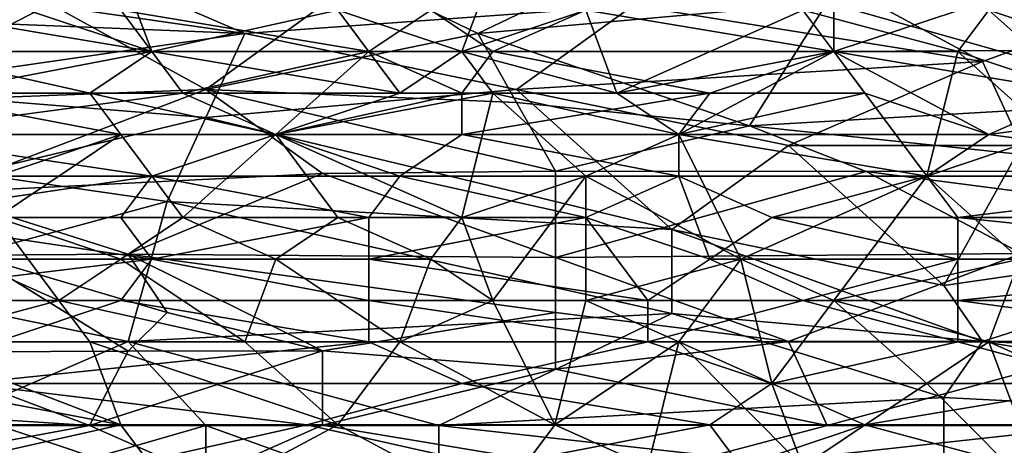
# Model space of a CAD drawing. Extents: x -0.3 to 0.3, y -0.266 to 0.266.
# Tile 339 of 430: x -0.01 to 0.032, y 0.184 to 0.202. Entities that reach past the tile are written whole.
import ezdxf

# ---------------------------------------------------------------- set-up
doc = ezdxf.new("R2010")
doc.units = 0

msp = doc.modelspace()

# ---------------------------------------------------------------- linework, layer by layer
for points in [[(0.037043, 0.201117, 0.754508), (0.035722, 0.206424, 0.755422), (0.031758, 0.202886, 0.75433)], [(-0.02975, 0.203081, 0.689822), (-0.024784, 0.205469, 0.690153), (0.000044, 0.201886, 0.689556)], [(0.000044, 0.201886, 0.689556), (-0.024784, 0.205469, 0.690153), (-0.008232, 0.205469, 0.690084)], [(0.000044, 0.201886, 0.689556), (-0.008232, 0.205469, 0.690084), (0.016596, 0.203081, 0.689699)], [(-0.00392, 0.201117, 0.753082), (-0.005242, 0.204655, 0.753717), (-0.014491, 0.204655, 0.753878)], [(-0.014491, 0.201117, 0.753283), (-0.00392, 0.201117, 0.753082), (-0.014491, 0.204655, 0.753878)], [(-0.00392, 0.201117, 0.753082), (0.004008, 0.202886, 0.75336), (-0.005242, 0.204655, 0.753717)], [(0.009294, 0.201117, 0.753132), (0.010615, 0.204655, 0.753772), (0.004008, 0.202886, 0.75336)], [(0.009294, 0.201117, 0.753132), (0.014579, 0.202886, 0.753529), (0.010615, 0.204655, 0.753772)], [(-0.001611, 0.199498, 1.151612), (0.00501, 0.204314, 1.158571), (-0.008232, 0.203139, 1.157009)], [(0.009975, 0.201886, 1.15517), (0.00501, 0.204314, 1.158571), (-0.001611, 0.199498, 1.151612)], [(0.014941, 0.204275, 1.158511), (0.00501, 0.204314, 1.158571), (0.009975, 0.201886, 1.15517)], [(0.009975, 0.201886, 1.15517), (0.024872, 0.203207, 1.157009), (0.014941, 0.204275, 1.158511)], [(0.031493, 0.200692, 0.689547), (0.016596, 0.203081, 0.689699), (0.024872, 0.204275, 0.689916)], [(0.024872, 0.204275, 0.689916), (0.038114, 0.203081, 0.689905), (0.031493, 0.200692, 0.689547)], [(0.025151, 0.202886, 0.708447), (0.033079, 0.203748, 0.709091), (0.025151, 0.201117, 0.707428)], [(0.035722, 0.201175, 0.707645), (0.025151, 0.201117, 0.707428), (0.033079, 0.203748, 0.709091)], [(-0.008232, 0.203139, 1.157009), (-0.023129, 0.203193, 1.157009), (-0.016508, 0.198936, 1.150764)], [(-0.016508, 0.198936, 1.150764), (-0.001611, 0.199498, 1.151612), (-0.008232, 0.203139, 1.157009)], [(0.009975, 0.201886, 1.15517), (0.021562, 0.197948, 1.149203), (0.024872, 0.203207, 1.157009)], [(0.021562, 0.197948, 1.149203), (0.039769, 0.199011, 1.150764), (0.024872, 0.203207, 1.157009)], [(0.024872, 0.203207, 1.157009), (0.039769, 0.199011, 1.150764), (0.036459, 0.203273, 1.157009)], [(-0.016508, 0.199498, 0.689395), (-0.02975, 0.203081, 0.689822), (0.000044, 0.201886, 0.689556)], [(-0.00392, 0.201117, 0.707195), (-0.01317, 0.201117, 0.707255), (-0.014491, 0.202886, 0.708264)], [(-0.005242, 0.202886, 0.708191), (-0.00392, 0.201117, 0.707195), (-0.014491, 0.202886, 0.708264)], [(0.007972, 0.202886, 0.708233), (0.00533, 0.201117, 0.707227), (-0.005242, 0.202886, 0.708191)], [(0.00533, 0.201117, 0.707227), (-0.00392, 0.201117, 0.707195), (-0.005242, 0.202886, 0.708191)], [(0.006651, 0.199348, 0.752871), (0.004008, 0.202886, 0.75336), (-0.00392, 0.201117, 0.753082)], [(0.000044, 0.201886, 0.689556), (0.016596, 0.203081, 0.689699), (0.011631, 0.199498, 0.689368)], [(0.006651, 0.199348, 0.752871), (0.009294, 0.201117, 0.753132), (0.004008, 0.202886, 0.75336)], [(0.010615, 0.201117, 0.707268), (0.00533, 0.201117, 0.707227), (0.007972, 0.202886, 0.708233)], [(0.014579, 0.202886, 0.708315), (0.010615, 0.201117, 0.707268), (0.007972, 0.202886, 0.708233)], [(0.009294, 0.201117, 0.753132), (0.015901, 0.199348, 0.753073), (0.014579, 0.202886, 0.753529)], [(0.010615, 0.201117, 0.707268), (0.014579, 0.202886, 0.708315), (0.025151, 0.201117, 0.707428)], [(0.011631, 0.199498, 0.689368), (0.016596, 0.203081, 0.689699), (0.031493, 0.200692, 0.689547)], [(0.014579, 0.202886, 0.708315), (0.025151, 0.202886, 0.708447), (0.025151, 0.201117, 0.707428)], [(0.015901, 0.199348, 0.753073), (0.023829, 0.202886, 0.753861), (0.014579, 0.202886, 0.753529)], [(0.015901, 0.199348, 0.753073), (0.025151, 0.201117, 0.753666), (0.023829, 0.202886, 0.753861)], [(0.023829, 0.202886, 0.753861), (0.030436, 0.201117, 0.753971), (0.031758, 0.202886, 0.75433)], [(0.025151, 0.201117, 0.753666), (0.030436, 0.201117, 0.753971), (0.023829, 0.202886, 0.753861)], [(0.030436, 0.201117, 0.753971), (0.035722, 0.199348, 0.754157), (0.031758, 0.202886, 0.75433)], [(0.033148, 0.197109, 0.689339), (0.031493, 0.200692, 0.689547), (0.038114, 0.203081, 0.689905)], [(0.035722, 0.199348, 0.754157), (0.037043, 0.201117, 0.754508), (0.031758, 0.202886, 0.75433)], [(-0.016508, 0.199498, 0.689395), (0.000044, 0.201886, 0.689556), (-0.001611, 0.198304, 0.689278)], [(-0.001611, 0.198304, 0.689278), (0.000044, 0.201886, 0.689556), (0.011631, 0.199498, 0.689368)], [(0.009975, 0.201886, 1.15517), (-0.001611, 0.199498, 1.151612), (0.011631, 0.198948, 1.150764)], [(0.021562, 0.197948, 1.149203), (0.009975, 0.201886, 1.15517), (0.011631, 0.198948, 1.150764)], [(-0.006563, 0.199348, 0.75289), (-0.00392, 0.201117, 0.753082), (-0.014491, 0.201117, 0.753283)], [(-0.014491, 0.199348, 0.753057), (-0.006563, 0.199348, 0.75289), (-0.014491, 0.201117, 0.753283)], [(-0.01317, 0.199348, 0.706385), (-0.00392, 0.201117, 0.707195), (-0.002599, 0.199348, 0.706311)], [(-0.01317, 0.199348, 0.706385), (-0.01317, 0.201117, 0.707255), (-0.00392, 0.201117, 0.707195)], [(-0.006563, 0.199348, 0.75289), (0.006651, 0.199348, 0.752871), (-0.00392, 0.201117, 0.753082)], [(-0.002599, 0.199348, 0.706311), (-0.00392, 0.201117, 0.707195), (0.00533, 0.201117, 0.707227)], [(-0.002599, 0.199348, 0.706311), (0.00533, 0.201117, 0.707227), (0.001365, 0.197579, 0.705606)], [(0.00533, 0.201117, 0.707227), (0.009294, 0.199348, 0.70637), (0.001365, 0.197579, 0.705606)], [(0.009294, 0.199348, 0.70637), (0.00533, 0.201117, 0.707227), (0.010615, 0.201117, 0.707268)], [(0.006651, 0.199348, 0.752871), (0.010615, 0.199348, 0.752929), (0.009294, 0.201117, 0.753132)], [(0.010615, 0.199348, 0.752929), (0.015901, 0.199348, 0.753073), (0.009294, 0.201117, 0.753132)], [(0.009294, 0.199348, 0.70637), (0.010615, 0.201117, 0.707268), (0.019865, 0.199348, 0.706483)], [(0.019865, 0.199348, 0.706483), (0.010615, 0.201117, 0.707268), (0.025151, 0.201117, 0.707428)], [(0.018544, 0.197579, 0.752992), (0.025151, 0.201117, 0.753666), (0.015901, 0.199348, 0.753073)], [(0.018544, 0.197579, 0.752992), (0.029115, 0.19581, 0.753407), (0.025151, 0.201117, 0.753666)], [(0.019865, 0.199348, 0.706483), (0.025151, 0.201117, 0.707428), (0.026472, 0.199348, 0.706565)], [(0.035722, 0.199348, 0.706715), (0.025151, 0.201117, 0.707428), (0.035722, 0.201175, 0.707645)], [(0.025151, 0.201117, 0.707428), (0.035722, 0.199348, 0.706715), (0.031758, 0.197579, 0.705908)], [(0.026472, 0.199348, 0.706565), (0.025151, 0.201117, 0.707428), (0.031758, 0.197579, 0.705908)], [(0.029115, 0.19581, 0.753407), (0.030436, 0.201117, 0.753971), (0.025151, 0.201117, 0.753666)], [(0.029115, 0.19581, 0.753407), (0.0344, 0.197579, 0.753898), (0.030436, 0.201117, 0.753971)], [(0.0344, 0.197579, 0.753898), (0.035722, 0.199348, 0.754157), (0.030436, 0.201117, 0.753971)], [(0.011631, 0.199498, 0.689368), (0.031493, 0.200692, 0.689547), (0.023217, 0.197109, 0.689288)], [(0.023217, 0.197109, 0.689288), (0.031493, 0.200692, 0.689547), (0.033148, 0.197109, 0.689339)], [(-0.011543, 0.195915, 0.689196), (-0.016508, 0.199498, 0.689395), (-0.001611, 0.198304, 0.689278)], [(-0.013198, 0.195093, 1.14452), (-0.001611, 0.199498, 1.151612), (-0.016508, 0.198936, 1.150764)], [(0.001365, 0.197579, 0.705606), (-0.015813, 0.197579, 0.705708), (-0.002599, 0.199348, 0.706311)], [(-0.01317, 0.199348, 0.706385), (-0.002599, 0.199348, 0.706311), (-0.015813, 0.197579, 0.705708)], [(-0.005242, 0.197579, 0.752716), (-0.006563, 0.199348, 0.75289), (-0.014491, 0.199348, 0.753057)], [(-0.010527, 0.19581, 0.752684), (-0.005242, 0.197579, 0.752716), (-0.014491, 0.199348, 0.753057)], [(0.003354, 0.195915, 1.145881), (-0.001611, 0.199498, 1.151612), (-0.013198, 0.195093, 1.14452)], [(0.001365, 0.197579, 0.752693), (0.006651, 0.199348, 0.752871), (-0.006563, 0.199348, 0.75289)], [(-0.005242, 0.197579, 0.752716), (0.001365, 0.197579, 0.752693), (-0.006563, 0.199348, 0.75289)], [(-0.001611, 0.199498, 1.151612), (0.013286, 0.196015, 1.146081), (0.011631, 0.198948, 1.150764)], [(0.018251, 0.193527, 0.689182), (-0.001611, 0.198304, 0.689278), (0.011631, 0.199498, 0.689368)], [(-0.001611, 0.199498, 1.151612), (0.003354, 0.195915, 1.145881), (0.013286, 0.196015, 1.146081)], [(0.001365, 0.197579, 0.752693), (0.010615, 0.199348, 0.752929), (0.006651, 0.199348, 0.752871)], [(0.009294, 0.199348, 0.70637), (0.009294, 0.197579, 0.705664), (0.001365, 0.197579, 0.705606)], [(0.009294, 0.194041, 0.75256), (0.010615, 0.199348, 0.752929), (0.001365, 0.197579, 0.752693)], [(0.018544, 0.197579, 0.705738), (0.009294, 0.197579, 0.705664), (0.019865, 0.199348, 0.706483)], [(0.009294, 0.199348, 0.70637), (0.019865, 0.199348, 0.706483), (0.009294, 0.197579, 0.705664)], [(0.009294, 0.194041, 0.75256), (0.014579, 0.19581, 0.752746), (0.010615, 0.199348, 0.752929)], [(0.018544, 0.197579, 0.752992), (0.015901, 0.199348, 0.753073), (0.010615, 0.199348, 0.752929)], [(0.014579, 0.19581, 0.752746), (0.018544, 0.197579, 0.752992), (0.010615, 0.199348, 0.752929)], [(0.018251, 0.193527, 0.689182), (0.011631, 0.199498, 0.689368), (0.023217, 0.197109, 0.689288)], [(0.031758, 0.197579, 0.705908), (0.018544, 0.197579, 0.705738), (0.026472, 0.199348, 0.706565)], [(0.026472, 0.199348, 0.706565), (0.018544, 0.197579, 0.705738), (0.019865, 0.199348, 0.706483)], [(0.044972, 0.199348, 0.706904), (0.044972, 0.19581, 0.70554), (0.031758, 0.197579, 0.705908)], [(0.035722, 0.199348, 0.706715), (0.044972, 0.199348, 0.706904), (0.031758, 0.197579, 0.705908)], [(0.021562, 0.197948, 1.149203), (0.011631, 0.198948, 1.150764), (0.013286, 0.196015, 1.146081)], [(0.039769, 0.199011, 1.150764), (0.021562, 0.197948, 1.149203), (0.039769, 0.196027, 1.146081)], [(-0.003266, 0.194721, 0.689156), (-0.011543, 0.195915, 0.689196), (-0.001611, 0.198304, 0.689278)], [(-0.003266, 0.194721, 0.689156), (-0.001611, 0.198304, 0.689278), (0.018251, 0.193527, 0.689182)], [(0.013286, 0.196015, 1.146081), (0.026528, 0.196003, 1.146081), (0.021562, 0.197948, 1.149203)], [(0.039769, 0.196027, 1.146081), (0.021562, 0.197948, 1.149203), (0.026528, 0.196003, 1.146081)], [(-0.019777, 0.19581, 0.705149), (-0.015813, 0.197579, 0.705708), (-0.00392, 0.19581, 0.705025)], [(-0.00392, 0.19581, 0.705025), (-0.015813, 0.197579, 0.705708), (0.001365, 0.197579, 0.705606)], [(-0.010527, 0.194041, 0.752614), (-0.002599, 0.194041, 0.752536), (-0.005242, 0.197579, 0.752716)], [(-0.010527, 0.194041, 0.752614), (-0.005242, 0.197579, 0.752716), (-0.010527, 0.19581, 0.752684)], [(-0.002599, 0.194041, 0.752536), (0.001365, 0.197579, 0.752693), (-0.005242, 0.197579, 0.752716)], [(-0.00392, 0.19581, 0.705025), (0.001365, 0.197579, 0.705606), (0.006651, 0.19581, 0.705039)], [(-0.002599, 0.194041, 0.752536), (0.004008, 0.194041, 0.752529), (0.001365, 0.197579, 0.752693)], [(0.004008, 0.194041, 0.752529), (0.009294, 0.194041, 0.75256), (0.001365, 0.197579, 0.752693)], [(0.006651, 0.19581, 0.705039), (0.001365, 0.197579, 0.705606), (0.009294, 0.197579, 0.705664)], [(0.006651, 0.19581, 0.705039), (0.009294, 0.197579, 0.705664), (0.018544, 0.19581, 0.705143)], [(0.018544, 0.19581, 0.705143), (0.009294, 0.197579, 0.705664), (0.018544, 0.197579, 0.705738)], [(0.021186, 0.192272, 0.752883), (0.018544, 0.197579, 0.752992), (0.014579, 0.19581, 0.752746)], [(0.029115, 0.19581, 0.705267), (0.018544, 0.197579, 0.705738), (0.031758, 0.197579, 0.705908)], [(0.018544, 0.19581, 0.705143), (0.018544, 0.197579, 0.705738), (0.029115, 0.19581, 0.705267)], [(0.021186, 0.192272, 0.752883), (0.029115, 0.19581, 0.753407), (0.018544, 0.197579, 0.752992)], [(0.029115, 0.19581, 0.705267), (0.031758, 0.197579, 0.705908), (0.044972, 0.19581, 0.70554)], [(0.033079, 0.192272, 0.753588), (0.0344, 0.197579, 0.753898), (0.029115, 0.19581, 0.753407)], [(0.029838, 0.191138, 0.68919), (0.018251, 0.193527, 0.689182), (0.023217, 0.197109, 0.689288)], [(0.023217, 0.197109, 0.689288), (0.033148, 0.197109, 0.689339), (0.029838, 0.191138, 0.68919)], [(0.029838, 0.191138, 0.68919), (0.033148, 0.197109, 0.689339), (0.04639, 0.193527, 0.68936)], [(0.003354, 0.195915, 1.145881), (0.013286, 0.192332, 1.13955), (0.013286, 0.196015, 1.146081)], [(0.013286, 0.196015, 1.146081), (0.013286, 0.192332, 1.13955), (0.026528, 0.196003, 1.146081)], [(0.013286, 0.192332, 1.13955), (0.033148, 0.192505, 1.139836), (0.026528, 0.196003, 1.146081)], [(0.026528, 0.196003, 1.146081), (0.054666, 0.192332, 1.139431), (0.039769, 0.196027, 1.146081)], [(0.054666, 0.192332, 1.139431), (0.026528, 0.196003, 1.146081), (0.033148, 0.192505, 1.139836)], [(-0.019777, 0.19581, 0.705149), (-0.00392, 0.19581, 0.705025), (-0.015813, 0.194041, 0.704654)], [(-0.016508, 0.191138, 0.689125), (-0.011543, 0.195915, 0.689196), (-0.003266, 0.194721, 0.689156)], [(-0.00392, 0.19581, 0.705025), (-0.005242, 0.194041, 0.704593), (-0.015813, 0.194041, 0.704654)], [(-0.013198, 0.195093, 1.14452), (-0.004922, 0.192472, 1.139836), (0.003354, 0.195915, 1.145881)], [(-0.005242, 0.194041, 0.704593), (-0.00392, 0.19581, 0.705025), (0.00533, 0.194041, 0.704594)], [(0.003354, 0.195915, 1.145881), (-0.004922, 0.192472, 1.139836), (0.013286, 0.192332, 1.13955)], [(-0.00392, 0.19581, 0.705025), (0.006651, 0.19581, 0.705039), (0.00533, 0.194041, 0.704594)], [(0.006651, 0.19581, 0.705039), (0.014579, 0.194041, 0.704649), (0.00533, 0.194041, 0.704594)], [(0.006651, 0.19581, 0.705039), (0.018544, 0.19581, 0.705143), (0.014579, 0.194041, 0.704649)], [(0.010615, 0.190503, 0.752559), (0.014579, 0.19581, 0.752746), (0.009294, 0.194041, 0.75256)], [(0.010615, 0.190503, 0.752559), (0.014579, 0.190503, 0.752644), (0.014579, 0.19581, 0.752746)], [(0.018544, 0.19581, 0.705143), (0.019865, 0.192272, 0.704347), (0.014579, 0.194041, 0.704649)], [(0.014579, 0.190503, 0.752644), (0.021186, 0.192272, 0.752883), (0.014579, 0.19581, 0.752746)], [(0.018544, 0.19581, 0.705143), (0.029115, 0.19581, 0.705267), (0.022508, 0.194041, 0.704718)], [(0.022508, 0.194041, 0.704718), (0.019865, 0.192272, 0.704347), (0.018544, 0.19581, 0.705143)], [(0.021186, 0.192272, 0.752883), (0.025151, 0.190503, 0.753091), (0.029115, 0.19581, 0.753407)], [(0.022508, 0.194041, 0.704718), (0.029115, 0.19581, 0.705267), (0.030436, 0.194041, 0.704803)], [(0.025151, 0.190503, 0.753091), (0.033079, 0.192272, 0.753588), (0.029115, 0.19581, 0.753407)], [(0.030436, 0.194041, 0.704803), (0.029115, 0.19581, 0.705267), (0.044972, 0.19581, 0.70554)], [(0.030436, 0.194041, 0.704803), (0.044972, 0.19581, 0.70554), (0.046293, 0.194041, 0.705063)], [(-0.004922, 0.18875, 0.689141), (-0.016508, 0.191138, 0.689125), (-0.003266, 0.194721, 0.689156)], [(-0.011543, 0.192435, 1.139836), (-0.004922, 0.192472, 1.139836), (-0.013198, 0.195093, 1.14452)], [(-0.004922, 0.18875, 0.689141), (-0.003266, 0.194721, 0.689156), (0.018251, 0.189944, 0.689178)], [(-0.003266, 0.194721, 0.689156), (0.018251, 0.193527, 0.689182), (0.018251, 0.189944, 0.689178)], [(-0.019777, 0.192272, 0.704351), (-0.015813, 0.194041, 0.704654), (-0.00392, 0.192272, 0.70426)], [(-0.00392, 0.192272, 0.70426), (-0.015813, 0.194041, 0.704654), (-0.005242, 0.194041, 0.704593)], [(-0.007884, 0.190503, 0.75256), (-0.010527, 0.194041, 0.752614), (-0.015813, 0.194041, 0.752748)], [(-0.014491, 0.188733, 0.752744), (-0.007884, 0.190503, 0.75256), (-0.015813, 0.194041, 0.752748)], [(-0.005242, 0.192272, 0.752525), (-0.002599, 0.194041, 0.752536), (-0.010527, 0.194041, 0.752614)], [(-0.007884, 0.190503, 0.75256), (-0.005242, 0.192272, 0.752525), (-0.010527, 0.194041, 0.752614)], [(-0.005242, 0.192272, 0.752525), (0.001365, 0.192272, 0.752508), (-0.002599, 0.194041, 0.752536)], [(-0.00392, 0.192272, 0.70426), (-0.005242, 0.194041, 0.704593), (0.00533, 0.194041, 0.704594)], [(-0.00392, 0.192272, 0.70426), (0.00533, 0.194041, 0.704594), (0.00533, 0.192272, 0.704273)], [(0.001365, 0.192272, 0.752508), (0.004008, 0.194041, 0.752529), (-0.002599, 0.194041, 0.752536)], [(0.001365, 0.192272, 0.752508), (0.007972, 0.192272, 0.752514), (0.004008, 0.194041, 0.752529)], [(0.007972, 0.192272, 0.752514), (0.009294, 0.194041, 0.75256), (0.004008, 0.194041, 0.752529)], [(0.00533, 0.192272, 0.704273), (0.00533, 0.194041, 0.704594), (0.014579, 0.194041, 0.704649)], [(0.00533, 0.192272, 0.704273), (0.014579, 0.194041, 0.704649), (0.017222, 0.190503, 0.704092)], [(0.007972, 0.192272, 0.752514), (0.010615, 0.190503, 0.752559), (0.009294, 0.194041, 0.75256)], [(0.017222, 0.190503, 0.704092), (0.014579, 0.194041, 0.704649), (0.019865, 0.192272, 0.704347)], [(0.019865, 0.192272, 0.704347), (0.022508, 0.194041, 0.704718), (0.030436, 0.192272, 0.70445)], [(0.022508, 0.194041, 0.704718), (0.030436, 0.194041, 0.704803), (0.030436, 0.192272, 0.70445)], [(0.030436, 0.194041, 0.704803), (0.046293, 0.194041, 0.705063), (0.047615, 0.192272, 0.704711)], [(0.030436, 0.194041, 0.704803), (0.047615, 0.192272, 0.704711), (0.030436, 0.192272, 0.70445)], [(0.031493, 0.18875, 0.689232), (0.018251, 0.193527, 0.689182), (0.029838, 0.191138, 0.68919)], [(0.018251, 0.189944, 0.689178), (0.018251, 0.193527, 0.689182), (0.031493, 0.18875, 0.689232)], [(0.031493, 0.18875, 0.689232), (0.029838, 0.191138, 0.68919), (0.04639, 0.193527, 0.68936)], [(0.031493, 0.18875, 0.689232), (0.04639, 0.193527, 0.68936), (0.059632, 0.187555, 0.689587)], [(-0.018456, 0.190503, 0.704101), (-0.019777, 0.192272, 0.704351), (-0.00392, 0.192272, 0.70426)], [(-0.018456, 0.190503, 0.704101), (-0.00392, 0.192272, 0.70426), (-0.005242, 0.190503, 0.704035)], [(-0.014853, 0.188297, 1.13203), (-0.004922, 0.188335, 1.13203), (-0.011543, 0.192435, 1.139836)], [(-0.003266, 0.189993, 1.135152), (-0.004922, 0.192472, 1.139836), (-0.011543, 0.192435, 1.139836)], [(-0.004922, 0.188335, 1.13203), (-0.003266, 0.189993, 1.135152), (-0.011543, 0.192435, 1.139836)], [(-0.007884, 0.190503, 0.75256), (0.000044, 0.188733, 0.752567), (-0.005242, 0.192272, 0.752525)], [(0.000044, 0.188733, 0.752567), (0.001365, 0.192272, 0.752508), (-0.005242, 0.192272, 0.752525)], [(-0.005242, 0.190503, 0.704035), (-0.00392, 0.192272, 0.70426), (0.00533, 0.190503, 0.704044)], [(0.013286, 0.192332, 1.13955), (-0.004922, 0.192472, 1.139836), (0.013286, 0.189985, 1.135152)], [(0.013286, 0.189985, 1.135152), (-0.004922, 0.192472, 1.139836), (0.003354, 0.18836, 1.13203)], [(0.003354, 0.18836, 1.13203), (-0.004922, 0.192472, 1.139836), (-0.003266, 0.189993, 1.135152)], [(0.00533, 0.190503, 0.704044), (-0.00392, 0.192272, 0.70426), (0.00533, 0.192272, 0.704273)], [(0.000044, 0.188733, 0.752567), (0.006651, 0.188733, 0.752561), (0.001365, 0.192272, 0.752508)], [(0.006651, 0.188733, 0.752561), (0.007972, 0.192272, 0.752514), (0.001365, 0.192272, 0.752508)], [(0.00533, 0.190503, 0.704044), (0.00533, 0.192272, 0.704273), (0.017222, 0.190503, 0.704092)], [(0.006651, 0.188733, 0.752561), (0.010615, 0.190503, 0.752559), (0.007972, 0.192272, 0.752514)], [(0.033148, 0.192505, 1.139836), (0.013286, 0.192332, 1.13955), (0.023217, 0.18875, 1.132844)], [(0.023217, 0.18875, 1.132844), (0.013286, 0.192332, 1.13955), (0.013286, 0.189985, 1.135152)], [(0.018544, 0.188733, 0.752807), (0.021186, 0.192272, 0.752883), (0.014579, 0.190503, 0.752644)], [(0.017222, 0.190503, 0.704092), (0.019865, 0.192272, 0.704347), (0.023829, 0.190503, 0.704135)], [(0.018544, 0.188733, 0.752807), (0.022508, 0.186964, 0.753058), (0.021186, 0.192272, 0.752883)], [(0.023829, 0.190503, 0.704135), (0.019865, 0.192272, 0.704347), (0.030436, 0.192272, 0.70445)], [(0.022508, 0.186964, 0.753058), (0.025151, 0.190503, 0.753091), (0.021186, 0.192272, 0.752883)], [(0.023217, 0.18875, 1.132844), (0.038114, 0.18875, 1.132857), (0.033148, 0.192505, 1.139836)], [(0.023829, 0.190503, 0.704135), (0.030436, 0.192272, 0.70445), (0.030436, 0.190503, 0.704196)], [(0.031758, 0.188733, 0.753547), (0.033079, 0.192272, 0.753588), (0.025151, 0.190503, 0.753091)], [(0.030436, 0.190503, 0.704196), (0.047615, 0.192272, 0.704711), (0.048936, 0.190503, 0.704476)], [(0.030436, 0.190503, 0.704196), (0.030436, 0.192272, 0.70445), (0.047615, 0.192272, 0.704711)], [(0.031758, 0.188733, 0.753547), (0.041008, 0.188733, 0.754316), (0.033079, 0.192272, 0.753588)], [(-0.013198, 0.185167, 0.689323), (-0.016508, 0.191138, 0.689125), (-0.004922, 0.18875, 0.689141)], [(-0.010527, 0.188733, 0.703894), (-0.018456, 0.190503, 0.704101), (-0.005242, 0.190503, 0.704035)], [(-0.014491, 0.188733, 0.752744), (-0.006563, 0.188733, 0.752587), (-0.007884, 0.190503, 0.75256)], [(-0.010527, 0.188733, 0.703894), (-0.005242, 0.190503, 0.704035), (0.00533, 0.188733, 0.703895)], [(-0.006563, 0.188733, 0.752587), (0.000044, 0.188733, 0.752567), (-0.007884, 0.190503, 0.75256)], [(0.00533, 0.188733, 0.703895), (-0.005242, 0.190503, 0.704035), (0.00533, 0.190503, 0.704044)], [(0.017222, 0.188733, 0.703932), (0.00533, 0.190503, 0.704044), (0.017222, 0.190503, 0.704092)], [(0.00533, 0.188733, 0.703895), (0.00533, 0.190503, 0.704044), (0.017222, 0.188733, 0.703932)], [(0.013258, 0.185195, 0.752825), (0.010615, 0.190503, 0.752559), (0.006651, 0.188733, 0.752561)], [(0.013258, 0.185195, 0.752825), (0.014579, 0.190503, 0.752644), (0.010615, 0.190503, 0.752559)], [(0.013258, 0.185195, 0.752825), (0.018544, 0.188733, 0.752807), (0.014579, 0.190503, 0.752644)], [(0.017222, 0.188733, 0.703932), (0.017222, 0.190503, 0.704092), (0.023829, 0.190503, 0.704135)], [(0.017222, 0.188733, 0.703932), (0.023829, 0.190503, 0.704135), (0.030436, 0.188733, 0.704032)], [(0.022508, 0.186964, 0.753058), (0.029115, 0.186964, 0.753436), (0.025151, 0.190503, 0.753091)], [(0.030436, 0.188733, 0.704032), (0.023829, 0.190503, 0.704135), (0.030436, 0.190503, 0.704196)], [(0.029115, 0.186964, 0.753436), (0.031758, 0.188733, 0.753547), (0.025151, 0.190503, 0.753091)], [(0.04365, 0.188733, 0.704208), (0.030436, 0.190503, 0.704196), (0.048936, 0.190503, 0.704476)], [(0.030436, 0.188733, 0.704032), (0.030436, 0.190503, 0.704196), (0.04365, 0.188733, 0.704208)], [(-0.003266, 0.189993, 1.135152), (-0.004922, 0.188335, 1.13203), (0.003354, 0.18836, 1.13203)], [(0.00832, 0.185167, 0.689377), (-0.004922, 0.18875, 0.689141), (0.018251, 0.189944, 0.689178)], [(0.013286, 0.18757, 1.130469), (0.013286, 0.189985, 1.135152), (0.003354, 0.18836, 1.13203)], [(0.00832, 0.185167, 0.689377), (0.018251, 0.189944, 0.689178), (0.029838, 0.186361, 0.689339)], [(0.013286, 0.18757, 1.130469), (0.023217, 0.18875, 1.132844), (0.013286, 0.189985, 1.135152)], [(0.018251, 0.189944, 0.689178), (0.031493, 0.18875, 0.689232), (0.029838, 0.186361, 0.689339)], [(-0.014491, 0.186964, 0.752814), (-0.005242, 0.185195, 0.752755), (-0.014491, 0.188733, 0.752744)], [(-0.005242, 0.185195, 0.752755), (-0.006563, 0.188733, 0.752587), (-0.014491, 0.188733, 0.752744)], [(-0.013198, 0.185167, 0.689323), (-0.004922, 0.18875, 0.689141), (-0.001611, 0.185167, 0.689319)], [(-0.011849, 0.186964, 0.703822), (0.00533, 0.188733, 0.703895), (0.009294, 0.186964, 0.703836)], [(-0.011849, 0.186964, 0.703822), (-0.010527, 0.188733, 0.703894), (0.00533, 0.188733, 0.703895)], [(0.004008, 0.185195, 0.752737), (0.000044, 0.188733, 0.752567), (-0.006563, 0.188733, 0.752587)], [(-0.005242, 0.185195, 0.752755), (0.004008, 0.185195, 0.752737), (-0.006563, 0.188733, 0.752587)], [(-0.001611, 0.185167, 0.689319), (-0.004922, 0.18875, 0.689141), (0.00832, 0.185167, 0.689377)], [(0.004008, 0.185195, 0.752737), (0.006651, 0.188733, 0.752561), (0.000044, 0.188733, 0.752567)], [(0.004008, 0.185195, 0.752737), (0.013258, 0.185195, 0.752825), (0.006651, 0.188733, 0.752561)], [(0.009294, 0.186964, 0.703836), (0.00533, 0.188733, 0.703895), (0.017222, 0.188733, 0.703932)], [(0.009294, 0.186964, 0.703836), (0.017222, 0.188733, 0.703932), (0.022508, 0.186964, 0.703879)], [(0.017222, 0.183426, 0.753064), (0.018544, 0.188733, 0.752807), (0.013258, 0.185195, 0.752825)], [(0.023217, 0.18875, 1.132844), (0.013286, 0.18757, 1.130469), (0.024872, 0.185167, 1.125837)], [(0.022508, 0.186964, 0.703879), (0.017222, 0.188733, 0.703932), (0.030436, 0.188733, 0.704032)], [(0.017222, 0.183426, 0.753064), (0.023829, 0.183426, 0.753352), (0.018544, 0.188733, 0.752807)], [(0.023829, 0.183426, 0.753352), (0.022508, 0.186964, 0.753058), (0.018544, 0.188733, 0.752807)], [(0.022508, 0.186964, 0.703879), (0.030436, 0.188733, 0.704032), (0.037043, 0.186964, 0.704)], [(0.023217, 0.18875, 1.132844), (0.024872, 0.185167, 1.125837), (0.038114, 0.18875, 1.132857)], [(0.024872, 0.185167, 1.125837), (0.036459, 0.185167, 1.125795), (0.038114, 0.18875, 1.132857)], [(0.031758, 0.188733, 0.753547), (0.029115, 0.186964, 0.753436), (0.034401, 0.181657, 0.754138)], [(0.029838, 0.186361, 0.689339), (0.031493, 0.18875, 0.689232), (0.053011, 0.185167, 0.689703)], [(0.037043, 0.186964, 0.704), (0.030436, 0.188733, 0.704032), (0.04365, 0.188733, 0.704208)], [(0.053011, 0.185167, 0.689703), (0.031493, 0.18875, 0.689232), (0.059632, 0.187555, 0.689587)], [(0.039686, 0.185195, 0.754345), (0.041008, 0.188733, 0.754316), (0.031758, 0.188733, 0.753547)], [(0.034401, 0.181657, 0.754138), (0.039686, 0.185195, 0.754345), (0.031758, 0.188733, 0.753547)], [(-0.006577, 0.185167, 1.125828), (-0.014853, 0.188297, 1.13203), (-0.018163, 0.18592, 1.127346)], [(-0.014853, 0.188297, 1.13203), (-0.006577, 0.185167, 1.125828), (-0.004922, 0.188335, 1.13203)], [(-0.004922, 0.188335, 1.13203), (-0.006577, 0.185167, 1.125828), (0.003354, 0.18836, 1.13203)], [(0.003354, 0.18836, 1.13203), (-0.006577, 0.185167, 1.125828), (0.003354, 0.185179, 1.125785)], [(0.013286, 0.18757, 1.130469), (0.003354, 0.18836, 1.13203), (0.003354, 0.185179, 1.125785)], [(0.024872, 0.185167, 1.125837), (0.013286, 0.18757, 1.130469), (0.003354, 0.185179, 1.125785)], [(-0.01317, 0.183426, 0.753024), (-0.005242, 0.185195, 0.752755), (-0.014491, 0.186964, 0.752814)], [(0.002687, 0.185195, 0.703829), (-0.011849, 0.186964, 0.703822), (0.009294, 0.186964, 0.703836)], [(-0.010527, 0.185195, 0.703813), (-0.011849, 0.186964, 0.703822), (0.002687, 0.185195, 0.703829)], [(0.002687, 0.185195, 0.703829), (0.009294, 0.186964, 0.703836), (0.019865, 0.185195, 0.703858)], [(0.019865, 0.185195, 0.703858), (0.009294, 0.186964, 0.703836), (0.022508, 0.186964, 0.703879)], [(0.019865, 0.185195, 0.703858), (0.022508, 0.186964, 0.703879), (0.026472, 0.185195, 0.703889)], [(0.026472, 0.185195, 0.703889), (0.022508, 0.186964, 0.703879), (0.037043, 0.186964, 0.704)], [(0.023829, 0.183426, 0.753352), (0.029115, 0.186964, 0.753436), (0.022508, 0.186964, 0.753058)], [(0.023829, 0.183426, 0.753352), (0.034401, 0.181657, 0.754138), (0.029115, 0.186964, 0.753436)], [(0.026472, 0.185195, 0.703889), (0.037043, 0.186964, 0.704), (0.038365, 0.185195, 0.704)], [(0.029838, 0.182778, 0.689673), (0.00832, 0.185167, 0.689377), (0.029838, 0.186361, 0.689339)], [(0.029838, 0.182778, 0.689673), (0.029838, 0.186361, 0.689339), (0.053011, 0.185167, 0.689703)], [(-0.018163, 0.18303, 1.121101), (-0.006577, 0.185167, 1.125828), (-0.018163, 0.18592, 1.127346)], [(-0.018163, 0.18303, 1.121101), (-0.001611, 0.182988, 1.121101), (-0.006577, 0.185167, 1.125828)], [(-0.014491, 0.183426, 0.703873), (-0.010527, 0.185195, 0.703813), (-0.005242, 0.183426, 0.703887)], [(-0.009887, 0.182778, 0.689533), (-0.013198, 0.185167, 0.689323), (-0.001611, 0.185167, 0.689319)], [(-0.002599, 0.181657, 0.753041), (-0.005242, 0.185195, 0.752755), (-0.01317, 0.183426, 0.753024)], [(-0.005242, 0.183426, 0.703887), (-0.010527, 0.185195, 0.703813), (0.002687, 0.185195, 0.703829)], [(-0.001611, 0.18039, 0.689871), (-0.009887, 0.182778, 0.689533), (-0.001611, 0.185167, 0.689319)], [(-0.006577, 0.185167, 1.125828), (-0.001611, 0.182988, 1.121101), (0.003354, 0.185179, 1.125785)], [(-0.005242, 0.183426, 0.703887), (0.002687, 0.185195, 0.703829), (0.010615, 0.183426, 0.703901)], [(-0.005242, 0.185195, 0.752755), (-0.002599, 0.181657, 0.753041), (0.004008, 0.185195, 0.752737)], [(-0.002599, 0.181657, 0.753041), (0.010615, 0.181657, 0.75307), (0.004008, 0.185195, 0.752737)], [(-0.001611, 0.182988, 1.121101), (0.016596, 0.182984, 1.121101), (0.003354, 0.185179, 1.125785)], [(-0.001611, 0.185167, 0.689319), (0.00832, 0.185167, 0.689377), (0.00832, 0.181584, 0.689751)], [(-0.001611, 0.18039, 0.689871), (-0.001611, 0.185167, 0.689319), (0.00832, 0.181584, 0.689751)], [(0.010615, 0.183426, 0.703901), (0.002687, 0.185195, 0.703829), (0.019865, 0.185195, 0.703858)], [(0.024872, 0.185167, 1.125837), (0.003354, 0.185179, 1.125785), (0.016596, 0.182984, 1.121101)], [(0.010615, 0.181657, 0.75307), (0.013258, 0.185195, 0.752825), (0.004008, 0.185195, 0.752737)], [(0.00832, 0.181584, 0.689751), (0.00832, 0.185167, 0.689377), (0.029838, 0.182778, 0.689673)], [(0.010615, 0.183426, 0.703901), (0.019865, 0.185195, 0.703858), (0.021186, 0.183426, 0.703928)], [(0.010615, 0.181657, 0.75307), (0.017222, 0.183426, 0.753064), (0.013258, 0.185195, 0.752825)], [(0.036459, 0.185167, 1.125795), (0.024872, 0.185167, 1.125837), (0.016596, 0.182984, 1.121101)], [(0.016596, 0.182984, 1.121101), (0.034804, 0.183003, 1.121101), (0.036459, 0.185167, 1.125795)], [(0.021186, 0.183426, 0.703928), (0.019865, 0.185195, 0.703858), (0.026472, 0.185195, 0.703889)], [(0.021186, 0.183426, 0.703928), (0.026472, 0.185195, 0.703889), (0.033079, 0.183426, 0.704006)], [(0.033079, 0.183426, 0.704006), (0.026472, 0.185195, 0.703889), (0.038365, 0.185195, 0.704)], [(0.053011, 0.182778, 0.689965), (0.029838, 0.182778, 0.689673), (0.053011, 0.185167, 0.689703)]]:
    msp.add_3dface(points)

doc.saveas('drawing.dxf')
